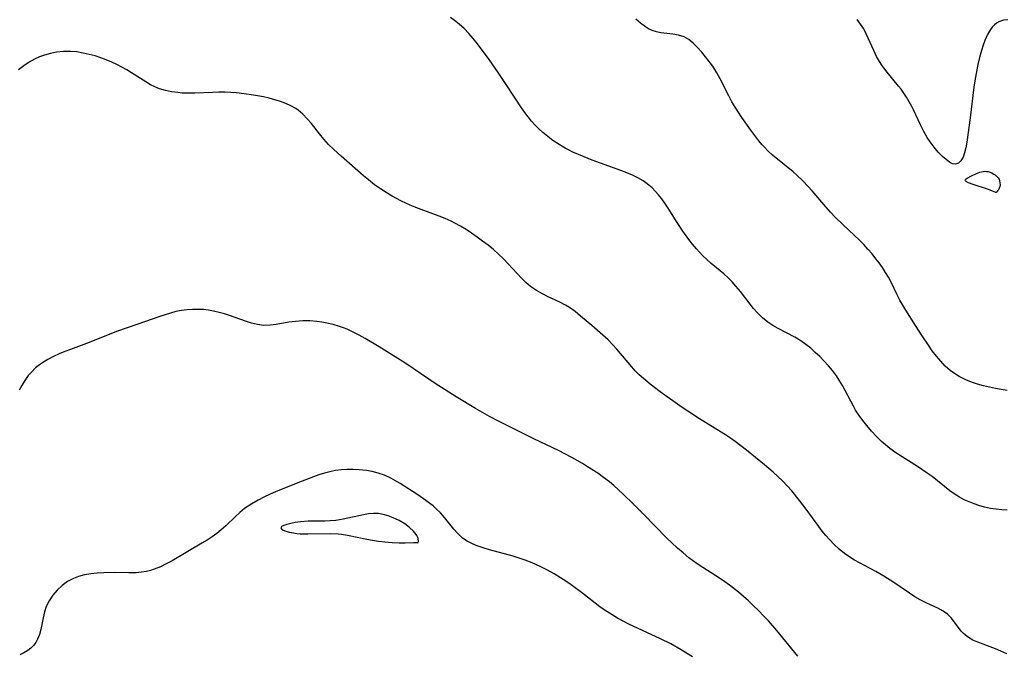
# Model space of a CAD drawing. Header units: metres. Extents: x 1073367 to 1082519, y 1569854 to 1574957.
# Tile 750 of 1056: x 1081845 to 1082101, y 1570971 to 1571135. Entities that reach past the tile are written whole.
import ezdxf

# ---------------------------------------------------------------- set-up
doc = ezdxf.new("R2010")
doc.units = ezdxf.units.M
doc.layers.add('CGG_CurvaNivelLidar_v1', color=253, linetype='Continuous', lineweight=30)

msp = doc.modelspace()

# ---------------------------------------------------------------- linework, layer by layer
at = {"layer": 'CGG_CurvaNivelLidar_v1'}
for p, q in [((1081958.0443, 1571135.0956, 80.5), (1081956.9653, 1571135.8793, 80.5)), ((1081959.2226, 1571134.1397, 80.5), (1081958.0443, 1571135.0956, 80.5)), ((1081960.4994, 1571132.9662, 80.5), (1081959.2226, 1571134.1397, 80.5)), ((1082006.3085, 1571134.3671, 80), (1082005.0942, 1571135.4285, 80)), ((1082007.5518, 1571133.4464, 80), (1082006.3085, 1571134.3671, 80)), ((1082063.3984, 1571134.1319, 79.5), (1082062.4715, 1571135.3029, 79.5)), ((1082064.2074, 1571132.8756, 79.5), (1082063.3984, 1571134.1319, 79.5)), ((1082098.1007, 1571133.9088, 79.5), (1082097.5651, 1571133.3537, 79.5)), ((1082098.6847, 1571134.38, 79.5), (1082098.1007, 1571133.9088, 79.5)), ((1082099.3029, 1571134.7552, 79.5), (1082098.6847, 1571134.38, 79.5)), ((1082100.4631, 1571135.1746, 79.5), (1082099.3029, 1571134.7552, 79.5)), ((1082101.6267, 1571135.2617, 79.5), (1082100.4631, 1571135.1746, 79.5)), ((1081961.7158, 1571131.697, 80.5), (1081960.4994, 1571132.9662, 80.5)), ((1081962.8746, 1571130.363, 80.5), (1081961.7158, 1571131.697, 80.5)), ((1082008.4096, 1571132.9282, 80), (1082007.5518, 1571133.4464, 80)), ((1082009.2962, 1571132.5047, 80), (1082008.4096, 1571132.9282, 80)), ((1082010.4305, 1571132.1268, 80), (1082009.2962, 1571132.5047, 80)), ((1082011.596, 1571131.8787, 80), (1082010.4305, 1571132.1268, 80)), ((1082014.6442, 1571131.526, 80), (1082011.596, 1571131.8787, 80)), ((1082016.1163, 1571131.2938, 80), (1082014.6442, 1571131.526, 80)), ((1082017.5965, 1571130.8267, 80), (1082016.1163, 1571131.2938, 80)), ((1082064.8728, 1571131.6053, 79.5), (1082064.2074, 1571132.8756, 79.5)), ((1082066.8293, 1571127.2501, 79.5), (1082064.8728, 1571131.6053, 79.5)), ((1082096.3001, 1571131.3992, 79.5), (1082095.6529, 1571129.9096, 79.5)), ((1082097.0748, 1571132.7198, 79.5), (1082096.3001, 1571131.3992, 79.5)), ((1082097.5651, 1571133.3537, 79.5), (1082097.0748, 1571132.7198, 79.5)), ((1081963.9936, 1571128.9832, 80.5), (1081962.8746, 1571130.363, 80.5)), ((1081964.9683, 1571127.7271, 80.5), (1081963.9936, 1571128.9832, 80.5)), ((1082018.8334, 1571130.1133, 80), (1082017.5965, 1571130.8267, 80)), ((1082019.9898, 1571129.1697, 80), (1082018.8334, 1571130.1133, 80)), ((1082021.0969, 1571128.0612, 80), (1082019.9898, 1571129.1697, 80)), ((1082095.208, 1571128.6288, 79.5), (1082094.8, 1571127.2911, 79.5)), ((1082095.6529, 1571129.9096, 79.5), (1082095.208, 1571128.6288, 79.5)), ((1081851.6884, 1571126.0841, 81), (1081850.3465, 1571125.5968, 81)), ((1081853.2294, 1571126.5137, 81), (1081851.6884, 1571126.0841, 81)), ((1081854.8014, 1571126.8242, 81), (1081853.2294, 1571126.5137, 81)), ((1081856.5895, 1571127.0239, 81), (1081854.8014, 1571126.8242, 81)), ((1081858.391, 1571127.0487, 81), (1081856.5895, 1571127.0239, 81)), ((1081860.0556, 1571126.9025, 81), (1081858.391, 1571127.0487, 81)), ((1081861.719, 1571126.6236, 81), (1081860.0556, 1571126.9025, 81)), ((1081863.2426, 1571126.2779, 81), (1081861.719, 1571126.6236, 81)), ((1081864.7582, 1571125.8598, 81), (1081863.2426, 1571126.2779, 81)), ((1081966.8719, 1571125.1636, 80.5), (1081964.9683, 1571127.7271, 80.5)), ((1082022.1819, 1571126.8415, 80), (1082021.0969, 1571128.0612, 80)), ((1082023.1607, 1571125.6735, 80), (1082022.1819, 1571126.8415, 80)), ((1082067.553, 1571125.7557, 79.5), (1082066.8293, 1571127.2501, 79.5)), ((1082094.8, 1571127.2911, 79.5), (1082094.2935, 1571125.4949, 79.5)), ((1081847.6802, 1571124.2198, 81), (1081846.2615, 1571123.2634, 81)), ((1081849.0503, 1571125.0032, 81), (1081847.6802, 1571124.2198, 81)), ((1081850.3465, 1571125.5968, 81), (1081849.0503, 1571125.0032, 81)), ((1081866.2608, 1571125.3754, 81), (1081864.7582, 1571125.8598, 81)), ((1081867.244, 1571125.0201, 81), (1081866.2608, 1571125.3754, 81)), ((1081869.156, 1571124.2385, 81), (1081867.244, 1571125.0201, 81)), ((1081870.4548, 1571123.6387, 81), (1081869.156, 1571124.2385, 81)), ((1081871.7268, 1571122.9915, 81), (1081870.4548, 1571123.6387, 81)), ((1081969.3964, 1571121.5849, 80.5), (1081966.8719, 1571125.1636, 80.5)), ((1082024.1226, 1571124.4525, 80), (1082023.1607, 1571125.6735, 80)), ((1082025.0468, 1571123.1754, 80), (1082024.1226, 1571124.4525, 80)), ((1082068.2908, 1571124.4182, 79.5), (1082067.553, 1571125.7557, 79.5)), ((1082068.9239, 1571123.4486, 79.5), (1082068.2908, 1571124.4182, 79.5)), ((1082093.8262, 1571123.6454, 79.5), (1082093.5217, 1571122.2581, 79.5)), ((1082094.2935, 1571125.4949, 79.5), (1082093.8262, 1571123.6454, 79.5)), ((1081846.2615, 1571123.2634, 81), (1081844.9094, 1571122.2199, 81)), ((1081873.0115, 1571122.2696, 81), (1081871.7268, 1571122.9915, 81)), ((1081874.2643, 1571121.5071, 81), (1081873.0115, 1571122.2696, 81)), ((1081877.9372, 1571119.107, 81), (1081874.2643, 1571121.5071, 81)), ((1081971.2857, 1571118.7566, 80.5), (1081969.3964, 1571121.5849, 80.5)), ((1082026.1128, 1571121.5054, 80), (1082025.0468, 1571123.1754, 80)), ((1082026.9955, 1571119.9135, 80), (1082026.1128, 1571121.5054, 80)), ((1082069.4134, 1571122.7787, 79.5), (1082068.9239, 1571123.4486, 79.5)), ((1082070.3018, 1571121.6512, 79.5), (1082069.4134, 1571122.7787, 79.5)), ((1082073.2696, 1571118.0542, 79.5), (1082070.3018, 1571121.6512, 79.5)), ((1082093.5217, 1571122.2581, 79.5), (1082093.0147, 1571119.4313, 79.5)), ((1081879.1868, 1571118.3813, 81), (1081877.9372, 1571119.107, 81)), ((1081973.7396, 1571114.8742, 80.5), (1081971.2857, 1571118.7566, 80.5)), ((1082029.1756, 1571115.5374, 80), (1082026.9955, 1571119.9135, 80)), ((1082093.0147, 1571119.4313, 79.5), (1082092.7714, 1571117.7262, 79.5)), ((1081880.3159, 1571117.833, 81), (1081879.1868, 1571118.3813, 81)), ((1081881.4832, 1571117.3737, 81), (1081880.3159, 1571117.833, 81)), ((1081883.0372, 1571116.916, 81), (1081881.4832, 1571117.3737, 81)), ((1081884.6357, 1571116.585, 81), (1081883.0372, 1571116.916, 81)), ((1081886.2663, 1571116.355, 81), (1081884.6357, 1571116.585, 81)), ((1081887.4122, 1571116.2458, 81), (1081886.2663, 1571116.355, 81)), ((1081888.5667, 1571116.1811, 81), (1081887.4122, 1571116.2458, 81)), ((1081890.644, 1571116.1799, 81), (1081888.5667, 1571116.1811, 81)), ((1081895.2412, 1571116.4179, 81), (1081890.644, 1571116.1799, 81)), ((1081896.8837, 1571116.4715, 81), (1081895.2412, 1571116.4179, 81)), ((1081898.5279, 1571116.4647, 81), (1081896.8837, 1571116.4715, 81)), ((1081900.0141, 1571116.393, 81), (1081898.5279, 1571116.4647, 81)), ((1081901.4993, 1571116.2709, 81), (1081900.0141, 1571116.393, 81)), ((1081904.7502, 1571115.8809, 81), (1081901.4993, 1571116.2709, 81)), ((1081906.3638, 1571115.6262, 81), (1081904.7502, 1571115.8809, 81)), ((1082073.8915, 1571117.2322, 79.5), (1082073.2696, 1571118.0542, 79.5)), ((1082075.2897, 1571115.1955, 79.5), (1082073.8915, 1571117.2322, 79.5)), ((1082092.7714, 1571117.7262, 79.5), (1082091.8081, 1571109.8269, 79.5)), ((1081908.5041, 1571115.2182, 81), (1081906.3638, 1571115.6262, 81)), ((1081909.9087, 1571114.9039, 81), (1081908.5041, 1571115.2182, 81)), ((1081911.3989, 1571114.5166, 81), (1081909.9087, 1571114.9039, 81)), ((1081912.8525, 1571114.069, 81), (1081911.3989, 1571114.5166, 81)), ((1081914.2584, 1571113.5472, 81), (1081912.8525, 1571114.069, 81)), ((1081915.6023, 1571112.9327, 81), (1081914.2584, 1571113.5472, 81)), ((1081975.3782, 1571112.4046, 80.5), (1081973.7396, 1571114.8742, 80.5)), ((1082029.9944, 1571113.9961, 80), (1082029.1756, 1571115.5374, 80)), ((1082030.8116, 1571112.6106, 80), (1082029.9944, 1571113.9961, 80)), ((1082076.0394, 1571113.967, 79.5), (1082075.2897, 1571115.1955, 79.5)), ((1082076.7336, 1571112.705, 79.5), (1082076.0394, 1571113.967, 79.5)), ((1081916.8669, 1571112.2016, 81), (1081915.6023, 1571112.9327, 81)), ((1081917.4506, 1571111.793, 81), (1081916.8669, 1571112.2016, 81)), ((1081918.6817, 1571110.7506, 81), (1081917.4506, 1571111.793, 81)), ((1081919.8215, 1571109.5787, 81), (1081918.6817, 1571110.7506, 81)), ((1081976.2681, 1571111.1757, 80.5), (1081975.3782, 1571112.4046, 80.5)), ((1081977.1341, 1571110.0531, 80.5), (1081976.2681, 1571111.1757, 80.5)), ((1082032.5801, 1571109.9121, 80), (1082030.8116, 1571112.6106, 80)), ((1082077.1324, 1571111.9089, 79.5), (1082076.7336, 1571112.705, 79.5)), ((1082078.9684, 1571107.9467, 79.5), (1082077.1324, 1571111.9089, 79.5)), ((1081920.9013, 1571108.3186, 81), (1081919.8215, 1571109.5787, 81)), ((1081923.0389, 1571105.6117, 81), (1081920.9013, 1571108.3186, 81)), ((1081978.0358, 1571108.9637, 80.5), (1081977.1341, 1571110.0531, 80.5)), ((1081978.9793, 1571107.9147, 80.5), (1081978.0358, 1571108.9637, 80.5)), ((1082034.8878, 1571106.64, 80), (1082032.5801, 1571109.9121, 80)), ((1082091.8081, 1571109.8269, 79.5), (1082090.9291, 1571103.4519, 79.5)), ((1081979.9539, 1571106.9288, 80.5), (1081978.9793, 1571107.9147, 80.5)), ((1081980.9729, 1571105.99, 80.5), (1081979.9539, 1571106.9288, 80.5)), ((1081982.2467, 1571104.9294, 80.5), (1081980.9729, 1571105.99, 80.5)), ((1082035.9418, 1571105.219, 80), (1082034.8878, 1571106.64, 80)), ((1082079.7871, 1571106.2944, 79.5), (1082078.9684, 1571107.9467, 79.5)), ((1082080.6802, 1571104.7111, 79.5), (1082079.7871, 1571106.2944, 79.5)), ((1081924.167, 1571104.2353, 81), (1081923.0389, 1571105.6117, 81)), ((1081925.3598, 1571102.9194, 81), (1081924.167, 1571104.2353, 81)), ((1081983.5765, 1571103.9378, 80.5), (1081982.2467, 1571104.9294, 80.5)), ((1081985.1531, 1571102.8957, 80.5), (1081983.5765, 1571103.9378, 80.5)), ((1082037.0256, 1571103.8331, 80), (1082035.9418, 1571105.219, 80)), ((1082037.7951, 1571102.9081, 80), (1082037.0256, 1571103.8331, 80)), ((1082081.4366, 1571103.5591, 79.5), (1082080.6802, 1571104.7111, 79.5)), ((1082082.4774, 1571102.1825, 79.5), (1082081.4366, 1571103.5591, 79.5)), ((1082090.9291, 1571103.4519, 79.5), (1082090.7003, 1571102.0074, 79.5)), ((1081926.622, 1571101.6562, 81), (1081925.3598, 1571102.9194, 81)), ((1081928.604, 1571099.8506, 81), (1081926.622, 1571101.6562, 81)), ((1081986.7875, 1571101.9371, 80.5), (1081985.1531, 1571102.8957, 80.5)), ((1081987.7537, 1571101.4199, 80.5), (1081986.7875, 1571101.9371, 80.5)), ((1081988.7359, 1571100.9301, 80.5), (1081987.7537, 1571101.4199, 80.5)), ((1081990.1767, 1571100.273, 80.5), (1081988.7359, 1571100.9301, 80.5)), ((1082038.548, 1571102.0638, 80), (1082037.7951, 1571102.9081, 80)), ((1082039.334, 1571101.255, 80), (1082038.548, 1571102.0638, 80)), ((1082040.5573, 1571100.1359, 80), (1082039.334, 1571101.255, 80)), ((1082083.5592, 1571100.9254, 79.5), (1082082.4774, 1571102.1825, 79.5)), ((1082084.6402, 1571099.8023, 79.5), (1082083.5592, 1571100.9254, 79.5)), ((1082090.3976, 1571100.6962, 79.5), (1082089.9719, 1571099.5771, 79.5)), ((1082090.7003, 1571102.0074, 79.5), (1082090.3976, 1571100.6962, 79.5)), ((1081934.4434, 1571094.7802, 81), (1081928.604, 1571099.8506, 81)), ((1081991.6421, 1571099.6616, 80.5), (1081990.1767, 1571100.273, 80.5)), ((1081993.7919, 1571098.8325, 80.5), (1081991.6421, 1571099.6616, 80.5)), ((1082001.1898, 1571096.1572, 80.5), (1081993.7919, 1571098.8325, 80.5)), ((1082045.8753, 1571095.7905, 80), (1082040.5573, 1571100.1359, 80)), ((1082085.5616, 1571098.9509, 79.5), (1082084.6402, 1571099.8023, 79.5)), ((1082086.4442, 1571098.2778, 79.5), (1082085.5616, 1571098.9509, 79.5)), ((1082087.2806, 1571097.8482, 79.5), (1082086.4442, 1571098.2778, 79.5)), ((1082088.7858, 1571098.0337, 79.5), (1082088.0605, 1571097.7423, 79.5)), ((1082089.4279, 1571098.6704, 79.5), (1082088.7858, 1571098.0337, 79.5)), ((1082089.9719, 1571099.5771, 79.5), (1082089.4279, 1571098.6704, 79.5)), ((1082002.7026, 1571095.5618, 80.5), (1082001.1898, 1571096.1572, 80.5)), ((1082004.1786, 1571094.9211, 80.5), (1082002.7026, 1571095.5618, 80.5)), ((1082046.8801, 1571094.9092, 80), (1082045.8753, 1571095.7905, 80)), ((1082088.0605, 1571097.7423, 79.5), (1082087.2806, 1571097.8482, 79.5)), ((1082093.4366, 1571095.3396, 79.5), (1082094.3241, 1571095.6661, 79.5)), ((1082094.3241, 1571095.6661, 79.5), (1082094.7704, 1571095.7937, 79.5)), ((1082094.7704, 1571095.7937, 79.5), (1082095.2166, 1571095.8838, 79.5)), ((1082095.2166, 1571095.8838, 79.5), (1082095.6615, 1571095.922, 79.5)), ((1082095.6615, 1571095.922, 79.5), (1082096.069, 1571095.9, 79.5)), ((1082096.069, 1571095.9, 79.5), (1082096.473, 1571095.8299, 79.5)), ((1082096.473, 1571095.8299, 79.5), (1082097.2635, 1571095.5787, 79.5)), ((1082097.2635, 1571095.5787, 79.5), (1082098.0116, 1571095.2078, 79.5)), ((1081935.6982, 1571093.7187, 81), (1081934.4434, 1571094.7802, 81)), ((1081937.3061, 1571092.4453, 81), (1081935.6982, 1571093.7187, 81)), ((1082005.6041, 1571094.2166, 80.5), (1082004.1786, 1571094.9211, 80.5)), ((1082006.9623, 1571093.4257, 80.5), (1082005.6041, 1571094.2166, 80.5)), ((1082007.6479, 1571092.9624, 80.5), (1082006.9623, 1571093.4257, 80.5)), ((1082008.4279, 1571092.3626, 80.5), (1082007.6479, 1571092.9624, 80.5)), ((1082048.4351, 1571093.4238, 80), (1082046.8801, 1571094.9092, 80)), ((1082049.8351, 1571091.9348, 80), (1082048.4351, 1571093.4238, 80)), ((1082090.5548, 1571093.5999, 79.5), (1082090.6244, 1571093.7815, 79.5)), ((1082090.6224, 1571093.4297, 79.5), (1082090.5548, 1571093.5999, 79.5)), ((1082090.8032, 1571093.2675, 79.5), (1082090.6224, 1571093.4297, 79.5)), ((1082090.6244, 1571093.7815, 79.5), (1082090.8071, 1571093.9708, 79.5)), ((1082091.3957, 1571092.9597, 79.5), (1082090.8032, 1571093.2675, 79.5)), ((1082090.8071, 1571093.9708, 79.5), (1082091.0719, 1571094.1656, 79.5)), ((1082091.0719, 1571094.1656, 79.5), (1082092.1564, 1571094.7638, 79.5)), ((1082092.6011, 1571092.5216, 79.5), (1082091.3957, 1571092.9597, 79.5)), ((1082092.1564, 1571094.7638, 79.5), (1082093.4366, 1571095.3396, 79.5)), ((1082098.0116, 1571095.2078, 79.5), (1082098.3584, 1571094.9784, 79.5)), ((1082098.3584, 1571094.9784, 79.5), (1082098.8747, 1571094.5257, 79.5)), ((1082098.8747, 1571094.5257, 79.5), (1082099.0976, 1571094.264, 79.5)), ((1082099.0976, 1571094.264, 79.5), (1082099.3211, 1571093.8749, 79.5)), ((1082099.3211, 1571093.8749, 79.5), (1082099.48, 1571093.4234, 79.5)), ((1082099.48, 1571093.4234, 79.5), (1082099.5654, 1571092.9425, 79.5)), ((1082099.5654, 1571092.9425, 79.5), (1082099.5771, 1571092.4505, 79.5)), ((1081938.794, 1571091.3866, 81), (1081937.3061, 1571092.4453, 81)), ((1081940.3114, 1571090.4096, 81), (1081938.794, 1571091.3866, 81)), ((1081941.8654, 1571089.4924, 81), (1081940.3114, 1571090.4096, 81)), ((1082009.2937, 1571091.5914, 80.5), (1082008.4279, 1571092.3626, 80.5)), ((1082010.1108, 1571090.7601, 80.5), (1082009.2937, 1571091.5914, 80.5)), ((1082010.9748, 1571089.7745, 80.5), (1082010.1108, 1571090.7601, 80.5)), ((1082050.8177, 1571090.8246, 80), (1082049.8351, 1571091.9348, 80)), ((1082054.3393, 1571086.7051, 80), (1082050.8177, 1571090.8246, 80)), ((1082096.3553, 1571091.293, 79.5), (1082092.6011, 1571092.5216, 79.5)), ((1082097.4489, 1571090.8816, 79.5), (1082096.3553, 1571091.293, 79.5)), ((1082098.5, 1571090.4287, 79.5), (1082097.4489, 1571090.8816, 79.5)), ((1082098.5788, 1571090.4589, 79.5), (1082098.5, 1571090.4287, 79.5)), ((1082098.7423, 1571090.5988, 79.5), (1082098.5788, 1571090.4589, 79.5)), ((1082098.9551, 1571090.8324, 79.5), (1082098.7423, 1571090.5988, 79.5)), ((1082099.1795, 1571091.1469, 79.5), (1082098.9551, 1571090.8324, 79.5)), ((1082099.3771, 1571091.5305, 79.5), (1082099.1795, 1571091.1469, 79.5)), ((1082099.5138, 1571091.972, 79.5), (1082099.3771, 1571091.5305, 79.5)), ((1082099.5771, 1571092.4505, 79.5), (1082099.5138, 1571091.972, 79.5)), ((1081944.1028, 1571088.29, 81), (1081941.8654, 1571089.4924, 81)), ((1081945.6153, 1571087.55, 81), (1081944.1028, 1571088.29, 81)), ((1082011.7953, 1571088.7383, 80.5), (1082010.9748, 1571089.7745, 80.5)), ((1082012.5773, 1571087.6601, 80.5), (1082011.7953, 1571088.7383, 80.5)), ((1081947.1466, 1571086.8645, 81), (1081945.6153, 1571087.55, 81)), ((1081948.6971, 1571086.2432, 81), (1081947.1466, 1571086.8645, 81)), ((1081952.423, 1571084.9182, 81), (1081948.6971, 1571086.2432, 81)), ((1082013.4439, 1571086.3676, 80.5), (1082012.5773, 1571087.6601, 80.5)), ((1082015.8347, 1571082.6073, 80.5), (1082013.4439, 1571086.3676, 80.5)), ((1082055.5636, 1571085.3253, 80), (1082054.3393, 1571086.7051, 80)), ((1082056.8228, 1571083.9786, 80), (1082055.5636, 1571085.3253, 80)), ((1081954.0177, 1571084.3129, 81), (1081952.423, 1571084.9182, 81)), ((1081955.5982, 1571083.6652, 81), (1081954.0177, 1571084.3129, 81)), ((1081957.1551, 1571082.9634, 81), (1081955.5982, 1571083.6652, 81)), ((1081958.1555, 1571082.4671, 81), (1081957.1551, 1571082.9634, 81)), ((1082058.8432, 1571081.9928, 80), (1082056.8228, 1571083.9786, 80)), ((1081959.6019, 1571081.6687, 81), (1081958.1555, 1571082.4671, 81)), ((1081961.0558, 1571080.7802, 81), (1081959.6019, 1571081.6687, 81)), ((1081962.4822, 1571079.8404, 81), (1081961.0558, 1571080.7802, 81)), ((1082017.3063, 1571080.3922, 80.5), (1082015.8347, 1571082.6073, 80.5)), ((1082018.8595, 1571078.2079, 80.5), (1082017.3063, 1571080.3922, 80.5)), ((1082061.6917, 1571079.3711, 80), (1082058.8432, 1571081.9928, 80)), ((1081963.8868, 1571078.8631, 81), (1081962.4822, 1571079.8404, 81)), ((1081965.3304, 1571077.8135, 81), (1081963.8868, 1571078.8631, 81)), ((1081966.7457, 1571076.729, 81), (1081965.3304, 1571077.8135, 81)), ((1082019.8061, 1571076.9775, 80.5), (1082018.8595, 1571078.2079, 80.5)), ((1082063.0909, 1571078.0415, 80), (1082061.6917, 1571079.3711, 80)), ((1082064.2258, 1571076.8892, 80), (1082063.0909, 1571078.0415, 80)), ((1081968.1214, 1571075.6007, 81), (1081966.7457, 1571076.729, 81)), ((1081969.4351, 1571074.4255, 81), (1081968.1214, 1571075.6007, 81)), ((1082020.7947, 1571075.7882, 80.5), (1082019.8061, 1571076.9775, 80.5)), ((1082021.5808, 1571074.9158, 80.5), (1082020.7947, 1571075.7882, 80.5)), ((1082065.3199, 1571075.7034, 80), (1082064.2258, 1571076.8892, 80)), ((1082066.3708, 1571074.4866, 80), (1082065.3199, 1571075.7034, 80)), ((1081970.72, 1571073.1586, 81), (1081969.4351, 1571074.4255, 81)), ((1081974.2694, 1571069.3571, 81), (1081970.72, 1571073.1586, 81)), ((1082022.3944, 1571074.0733, 80.5), (1082021.5808, 1571074.9158, 80.5)), ((1082023.489, 1571073.0211, 80.5), (1082022.3944, 1571074.0733, 80.5)), ((1082024.615, 1571072.0125, 80.5), (1082023.489, 1571073.0211, 80.5)), ((1082067.3736, 1571073.2397, 80), (1082066.3708, 1571074.4866, 80)), ((1082068.1823, 1571072.16, 80), (1082067.3736, 1571073.2397, 80)), ((1082027.9067, 1571069.2709, 80.5), (1082024.615, 1571072.0125, 80.5)), ((1082069.0457, 1571070.9314, 80), (1082068.1823, 1571072.16, 80)), ((1082069.8598, 1571069.6847, 80), (1082069.0457, 1571070.9314, 80)), ((1081975.4064, 1571068.1954, 81), (1081974.2694, 1571069.3571, 81)), ((1081976.5749, 1571067.0888, 81), (1081975.4064, 1571068.1954, 81)), ((1082029.0045, 1571068.276, 80.5), (1082027.9067, 1571069.2709, 80.5)), ((1082030.0574, 1571067.2301, 80.5), (1082029.0045, 1571068.276, 80.5)), ((1082070.6155, 1571068.4198, 80), (1082069.8598, 1571069.6847, 80)), ((1082071.3009, 1571067.1354, 80), (1082070.6155, 1571068.4198, 80)), ((1081977.7866, 1571066.0584, 81), (1081976.5749, 1571067.0888, 81)), ((1081979.2899, 1571064.9757, 81), (1081977.7866, 1571066.0584, 81)), ((1081980.859, 1571064.0789, 81), (1081979.2899, 1571064.9757, 81)), ((1082031.0618, 1571066.1371, 80.5), (1082030.0574, 1571067.2301, 80.5)), ((1082032.2398, 1571064.7206, 80.5), (1082031.0618, 1571066.1371, 80.5)), ((1082072.8531, 1571063.8238, 80), (1082071.3009, 1571067.1354, 80)), ((1081982.3449, 1571063.3602, 81), (1081980.859, 1571064.0789, 81)), ((1081985.3541, 1571061.976, 81), (1081982.3449, 1571063.3602, 81)), ((1082034.4492, 1571061.779, 80.5), (1082032.2398, 1571064.7206, 80.5)), ((1082073.5653, 1571062.4947, 80), (1082072.8531, 1571063.8238, 80)), ((1082075.1522, 1571059.8558, 80), (1082073.5653, 1571062.4947, 80)), ((1081887.179, 1571059.7873, 81.5), (1081885.7419, 1571059.4827, 81.5)), ((1081888.621, 1571059.9945, 81.5), (1081887.179, 1571059.7873, 81.5)), ((1081890.0928, 1571060.0865, 81.5), (1081888.621, 1571059.9945, 81.5)), ((1081891.5677, 1571060.0782, 81.5), (1081890.0928, 1571060.0865, 81.5)), ((1081892.875, 1571060.0036, 81.5), (1081891.5677, 1571060.0782, 81.5)), ((1081894.177, 1571059.8635, 81.5), (1081892.875, 1571060.0036, 81.5)), ((1081895.4687, 1571059.6491, 81.5), (1081894.177, 1571059.8635, 81.5)), ((1081896.9319, 1571059.306, 81.5), (1081895.4687, 1571059.6491, 81.5)), ((1081986.8193, 1571061.2015, 81), (1081985.3541, 1571061.976, 81)), ((1081987.842, 1571060.5668, 81), (1081986.8193, 1571061.2015, 81)), ((1081989.3274, 1571059.4942, 81), (1081987.842, 1571060.5668, 81)), ((1082035.5771, 1571060.3339, 80.5), (1082034.4492, 1571061.779, 80.5)), ((1082036.7291, 1571059.0537, 80.5), (1082035.5771, 1571060.3339, 80.5)), ((1082077.6071, 1571055.9192, 80), (1082075.1522, 1571059.8558, 80)), ((1081881.5806, 1571058.2513, 81.5), (1081875.8345, 1571056.2786, 81.5)), ((1081884.3077, 1571059.1046, 81.5), (1081881.5806, 1571058.2513, 81.5)), ((1081885.7419, 1571059.4827, 81.5), (1081884.3077, 1571059.1046, 81.5)), ((1081898.3784, 1571058.8834, 81.5), (1081896.9319, 1571059.306, 81.5)), ((1081899.6713, 1571058.4581, 81.5), (1081898.3784, 1571058.8834, 81.5)), ((1081903.7899, 1571057.0001, 81.5), (1081899.6713, 1571058.4581, 81.5)), ((1081918.6386, 1571057.0922, 81.5), (1081916.8091, 1571056.973, 81.5)), ((1081920.4735, 1571057.0695, 81.5), (1081918.6386, 1571057.0922, 81.5)), ((1081990.7668, 1571058.3292, 81), (1081989.3274, 1571059.4942, 81)), ((1081993.6321, 1571055.899, 81), (1081990.7668, 1571058.3292, 81)), ((1082037.9772, 1571057.8663, 80.5), (1082036.7291, 1571059.0537, 80.5)), ((1082039.3203, 1571056.7862, 80.5), (1082037.9772, 1571057.8663, 80.5)), ((1081875.8345, 1571056.2786, 81.5), (1081870.3305, 1571054.2921, 81.5)), ((1081905.3448, 1571056.5094, 81.5), (1081903.7899, 1571057.0001, 81.5)), ((1081906.8939, 1571056.1339, 81.5), (1081905.3448, 1571056.5094, 81.5)), ((1081908.4433, 1571055.9331, 81.5), (1081906.8939, 1571056.1339, 81.5)), ((1081910.2071, 1571055.9693, 81.5), (1081908.4433, 1571055.9331, 81.5)), ((1081911.7859, 1571056.1725, 81.5), (1081910.2071, 1571055.9693, 81.5)), ((1081915.0089, 1571056.7375, 81.5), (1081911.7859, 1571056.1725, 81.5)), ((1081916.8091, 1571056.973, 81.5), (1081915.0089, 1571056.7375, 81.5)), ((1081922.3164, 1571056.9221, 81.5), (1081920.4735, 1571057.0695, 81.5)), ((1081923.6054, 1571056.7543, 81.5), (1081922.3164, 1571056.9221, 81.5)), ((1081924.8897, 1571056.5323, 81.5), (1081923.6054, 1571056.7543, 81.5)), ((1081926.5626, 1571056.1516, 81.5), (1081924.8897, 1571056.5323, 81.5)), ((1081928.2105, 1571055.6614, 81.5), (1081926.5626, 1571056.1516, 81.5)), ((1081929.1963, 1571055.3051, 81.5), (1081928.2105, 1571055.6614, 81.5)), ((1081930.1692, 1571054.9074, 81.5), (1081929.1963, 1571055.3051, 81.5)), ((1081931.7378, 1571054.1765, 81.5), (1081930.1692, 1571054.9074, 81.5)), ((1081996.5017, 1571053.4227, 81), (1081993.6321, 1571055.899, 81)), ((1082040.5908, 1571055.929, 80.5), (1082039.3203, 1571056.7862, 80.5)), ((1082041.99, 1571055.1169, 80.5), (1082040.5908, 1571055.929, 80.5)), ((1082046.3221, 1571052.839, 80.5), (1082041.99, 1571055.1169, 80.5)), ((1082079.3354, 1571053.238, 80), (1082077.6071, 1571055.9192, 80)), ((1081870.3305, 1571054.2921, 81.5), (1081863.2191, 1571051.5042, 81.5)), ((1081933.2788, 1571053.3686, 81.5), (1081931.7378, 1571054.1765, 81.5)), ((1081934.8253, 1571052.4915, 81.5), (1081933.2788, 1571053.3686, 81.5)), ((1081938.5002, 1571050.324, 81.5), (1081934.8253, 1571052.4915, 81.5)), ((1081997.9003, 1571052.1301, 81), (1081996.5017, 1571053.4227, 81)), ((1081999.0281, 1571050.9819, 81), (1081997.9003, 1571052.1301, 81)), ((1082047.8959, 1571051.8883, 80.5), (1082046.3221, 1571052.839, 80.5)), ((1082080.9933, 1571050.7621, 80), (1082079.3354, 1571053.238, 80)), ((1081858.3761, 1571049.688, 81.5), (1081856.8988, 1571049.1111, 81.5)), ((1081863.2191, 1571051.5042, 81.5), (1081858.3761, 1571049.688, 81.5)), ((1081942.6553, 1571047.7758, 81.5), (1081938.5002, 1571050.324, 81.5)), ((1082000.1152, 1571049.7887, 81), (1081999.0281, 1571050.9819, 81)), ((1082004.0006, 1571045.1945, 81), (1082000.1152, 1571049.7887, 81)), ((1082049.1961, 1571050.9717, 80.5), (1082047.8959, 1571051.8883, 80.5)), ((1082050.4462, 1571049.9772, 80.5), (1082049.1961, 1571050.9717, 80.5)), ((1082051.6538, 1571048.9214, 80.5), (1082050.4462, 1571049.9772, 80.5)), ((1082082.0058, 1571049.331, 80), (1082080.9933, 1571050.7621, 80)), ((1081852.5441, 1571047.0709, 81.5), (1081851.4147, 1571046.4003, 81.5)), ((1081854.0282, 1571047.8456, 81.5), (1081852.5441, 1571047.0709, 81.5)), ((1081855.4463, 1571048.5008, 81.5), (1081854.0282, 1571047.8456, 81.5)), ((1081856.8988, 1571049.1111, 81.5), (1081855.4463, 1571048.5008, 81.5)), ((1081945.1491, 1571046.203, 81.5), (1081942.6553, 1571047.7758, 81.5)), ((1082052.8242, 1571047.8175, 80.5), (1082051.6538, 1571048.9214, 80.5)), ((1082053.981, 1571046.6503, 80.5), (1082052.8242, 1571047.8175, 80.5)), ((1082083.0607, 1571047.9445, 80), (1082082.0058, 1571049.331, 80)), ((1082084.184, 1571046.6133, 80), (1082083.0607, 1571047.9445, 80)), ((1081849.3303, 1571044.8678, 81.5), (1081848.2505, 1571043.8197, 81.5)), ((1081850.3391, 1571045.6702, 81.5), (1081849.3303, 1571044.8678, 81.5)), ((1081851.4147, 1571046.4003, 81.5), (1081850.3391, 1571045.6702, 81.5)), ((1081947.3424, 1571044.7717, 81.5), (1081945.1491, 1571046.203, 81.5)), ((1081953.2635, 1571040.672, 81.5), (1081947.3424, 1571044.7717, 81.5)), ((1082004.9324, 1571044.1643, 81), (1082004.0006, 1571045.1945, 81)), ((1082055.0911, 1571045.4403, 80.5), (1082053.981, 1571046.6503, 80.5)), ((1082056.1406, 1571044.1812, 80.5), (1082055.0911, 1571045.4403, 80.5)), ((1082085.3793, 1571045.3677, 80), (1082084.184, 1571046.6133, 80)), ((1082086.6608, 1571044.232, 80), (1082085.3793, 1571045.3677, 80)), ((1081847.454, 1571042.8761, 81.5), (1081846.5667, 1571041.6238, 81.5)), ((1081848.2505, 1571043.8197, 81.5), (1081847.454, 1571042.8761, 81.5)), ((1082005.9857, 1571043.1041, 81), (1082004.9324, 1571044.1643, 81)), ((1082007.0896, 1571042.09, 81), (1082005.9857, 1571043.1041, 81)), ((1082008.7777, 1571040.6795, 81), (1082007.0896, 1571042.09, 81)), ((1082057.112, 1571042.8635, 80.5), (1082056.1406, 1571044.1812, 80.5)), ((1082057.8643, 1571041.6966, 80.5), (1082057.112, 1571042.8635, 80.5)), ((1082088.0359, 1571043.2367, 80), (1082086.6608, 1571044.232, 80)), ((1082088.9861, 1571042.6636, 80), (1082088.0359, 1571043.2367, 80)), ((1082089.8503, 1571042.2113, 80), (1082088.9861, 1571042.6636, 80)), ((1082090.7394, 1571041.8001, 80), (1082089.8503, 1571042.2113, 80)), ((1082092.2056, 1571041.2136, 80), (1082090.7394, 1571041.8001, 80)), ((1081845.7656, 1571040.2946, 81.5), (1081845.1182, 1571039.0699, 81.5)), ((1081846.5667, 1571041.6238, 81.5), (1081845.7656, 1571040.2946, 81.5)), ((1081954.6196, 1571039.7679, 81.5), (1081953.2635, 1571040.672, 81.5)), ((1081958.475, 1571037.3657, 81.5), (1081954.6196, 1571039.7679, 81.5)), ((1082011.4128, 1571038.6858, 81), (1082008.7777, 1571040.6795, 81)), ((1082058.6861, 1571040.279, 80.5), (1082057.8643, 1571041.6966, 80.5)), ((1082061.5406, 1571034.9145, 80.5), (1082058.6861, 1571040.279, 80.5)), ((1082093.7136, 1571040.7029, 80), (1082092.2056, 1571041.2136, 80)), ((1082095.2542, 1571040.2591, 80), (1082093.7136, 1571040.7029, 80)), ((1082096.8282, 1571039.8745, 80), (1082095.2542, 1571040.2591, 80)), ((1082098.4211, 1571039.5441, 80), (1082096.8282, 1571039.8745, 80)), ((1082099.9091, 1571039.2816, 80), (1082098.4211, 1571039.5441, 80)), ((1082101.4047, 1571039.059, 80), (1082099.9091, 1571039.2816, 80)), ((1081963.4618, 1571034.379, 81.5), (1081958.475, 1571037.3657, 81.5)), ((1082017.1095, 1571034.6377, 81), (1082011.4128, 1571038.6858, 81)), ((1081967.1285, 1571032.3096, 81.5), (1081963.4618, 1571034.379, 81.5)), ((1082018.5784, 1571033.633, 81), (1082017.1095, 1571034.6377, 81)), ((1082062.1098, 1571033.9391, 80.5), (1082061.5406, 1571034.9145, 80.5)), ((1081969.8183, 1571030.913, 81.5), (1081967.1285, 1571032.3096, 81.5)), ((1082021.5854, 1571031.6532, 81), (1082018.5784, 1571033.633, 81)), ((1082028.3101, 1571027.471, 81), (1082021.5854, 1571031.6532, 81)), ((1082063.008, 1571032.5478, 80.5), (1082062.1098, 1571033.9391, 80.5)), ((1082063.9749, 1571031.1996, 80.5), (1082063.008, 1571032.5478, 80.5)), ((1081978.6576, 1571026.467, 81.5), (1081969.8183, 1571030.913, 81.5)), ((1082064.9997, 1571029.8911, 80.5), (1082063.9749, 1571031.1996, 80.5)), ((1082066.2228, 1571028.4553, 80.5), (1082064.9997, 1571029.8911, 80.5)), ((1081985.0071, 1571023.411, 81.5), (1081978.6576, 1571026.467, 81.5)), ((1082029.6055, 1571026.6214, 81), (1082028.3101, 1571027.471, 81)), ((1082030.8741, 1571025.7364, 81), (1082029.6055, 1571026.6214, 81)), ((1082067.5089, 1571027.0752, 80.5), (1082066.2228, 1571028.4553, 80.5)), ((1082068.8613, 1571025.7612, 80.5), (1082067.5089, 1571027.0752, 80.5)), ((1082032.3344, 1571024.6384, 81), (1082030.8741, 1571025.7364, 81)), ((1082033.7661, 1571023.5024, 81), (1082032.3344, 1571024.6384, 81)), ((1082069.8276, 1571024.9088, 80.5), (1082068.8613, 1571025.7612, 80.5)), ((1082070.9529, 1571024.0035, 80.5), (1082069.8276, 1571024.9088, 80.5)), ((1082072.5273, 1571022.8658, 80.5), (1082070.9529, 1571024.0035, 80.5)), ((1081988.4383, 1571021.6303, 81.5), (1081985.0071, 1571023.411, 81.5)), ((1081991.2164, 1571020.0512, 81.5), (1081988.4383, 1571021.6303, 81.5)), ((1082038.4383, 1571019.7048, 81), (1082033.7661, 1571023.5024, 81)), ((1082074.1517, 1571021.7917, 80.5), (1082072.5273, 1571022.8658, 80.5)), ((1082078.1387, 1571019.2979, 80.5), (1082074.1517, 1571021.7917, 80.5)), ((1081992.5808, 1571019.2234, 81.5), (1081991.2164, 1571020.0512, 81.5)), ((1081995.1871, 1571017.52, 81.5), (1081992.5808, 1571019.2234, 81.5)), ((1082040.6805, 1571017.7927, 81), (1082038.4383, 1571019.7048, 81)), ((1082080.6958, 1571017.5893, 80.5), (1082078.1387, 1571019.2979, 80.5)), ((1081921.4503, 1571016.6367, 82), (1081918.4849, 1571015.5037, 82)), ((1081922.8521, 1571017.1256, 82), (1081921.4503, 1571016.6367, 82)), ((1081924.2638, 1571017.5642, 82), (1081922.8521, 1571017.1256, 82)), ((1081925.7095, 1571017.9375, 82), (1081924.2638, 1571017.5642, 82)), ((1081927.1676, 1571018.2303, 82), (1081925.7095, 1571017.9375, 82)), ((1081928.6354, 1571018.4333, 82), (1081927.1676, 1571018.2303, 82)), ((1081930.1884, 1571018.5408, 82), (1081928.6354, 1571018.4333, 82)), ((1081931.7433, 1571018.5484, 82), (1081930.1884, 1571018.5408, 82)), ((1081933.2937, 1571018.4654, 82), (1081931.7433, 1571018.5484, 82)), ((1081935.1751, 1571018.2451, 82), (1081933.2937, 1571018.4654, 82)), ((1081936.7016, 1571017.9621, 82), (1081935.1751, 1571018.2451, 82)), ((1081938.1988, 1571017.5768, 82), (1081936.7016, 1571017.9621, 82)), ((1081939.8684, 1571016.9948, 82), (1081938.1988, 1571017.5768, 82)), ((1081941.476, 1571016.2665, 82), (1081939.8684, 1571016.9948, 82)), ((1081942.7141, 1571015.5844, 82), (1081941.476, 1571016.2665, 82)), ((1081996.717, 1571016.4281, 81.5), (1081995.1871, 1571017.52, 81.5)), ((1081998.2055, 1571015.2828, 81.5), (1081996.717, 1571016.4281, 81.5)), ((1082043.0977, 1571015.5635, 81), (1082040.6805, 1571017.7927, 81)), ((1082081.9291, 1571016.6826, 80.5), (1082080.6958, 1571017.5893, 80.5)), ((1082086.5608, 1571012.9595, 80.5), (1082081.9291, 1571016.6826, 80.5)), ((1081918.4849, 1571015.5037, 82), (1081911.7647, 1571012.7596, 82)), ((1081943.923, 1571014.8425, 82), (1081942.7141, 1571015.5844, 82)), ((1081948.4861, 1571011.8927, 82), (1081943.923, 1571014.8425, 82)), ((1081999.36, 1571014.3246, 81.5), (1081998.2055, 1571015.2828, 81.5)), ((1082001.8125, 1571012.104, 81.5), (1081999.36, 1571014.3246, 81.5)), ((1082044.3725, 1571014.2769, 81), (1082043.0977, 1571015.5635, 81)), ((1082045.5808, 1571012.9377, 81), (1082044.3725, 1571014.2769, 81)), ((1081908.7726, 1571011.4464, 82), (1081907.0722, 1571010.5814, 82)), ((1081910.0441, 1571012.0282, 82), (1081908.7726, 1571011.4464, 82)), ((1081911.7647, 1571012.7596, 82), (1081910.0441, 1571012.0282, 82)), ((1081950.6163, 1571010.4503, 82), (1081948.4861, 1571011.8927, 82)), ((1082004.5026, 1571009.5092, 81.5), (1082001.8125, 1571012.104, 81.5)), ((1082047.5661, 1571010.4532, 81), (1082045.5808, 1571012.9377, 81)), ((1082088.1993, 1571011.8192, 80.5), (1082086.5608, 1571012.9595, 80.5)), ((1082089.0607, 1571011.3001, 80.5), (1082088.1993, 1571011.8192, 80.5)), ((1082090.2939, 1571010.6522, 80.5), (1082089.0607, 1571011.3001, 80.5)), ((1081904.4617, 1571009.0129, 82), (1081903.5254, 1571008.3434, 82)), ((1081905.4366, 1571009.6388, 82), (1081904.4617, 1571009.0129, 82)), ((1081907.0722, 1571010.5814, 82), (1081905.4366, 1571009.6388, 82)), ((1081951.6385, 1571009.7064, 82), (1081950.6163, 1571010.4503, 82)), ((1081952.4963, 1571009.0361, 82), (1081951.6385, 1571009.7064, 82)), ((1081953.3102, 1571008.3293, 82), (1081952.4963, 1571009.0361, 82)), ((1082007.0942, 1571006.9391, 81.5), (1082004.5026, 1571009.5092, 81.5)), ((1082049.2499, 1571008.2244, 81), (1082047.5661, 1571010.4532, 81)), ((1082091.5671, 1571010.0801, 80.5), (1082090.2939, 1571010.6522, 80.5)), ((1082092.873, 1571009.5765, 80.5), (1082091.5671, 1571010.0801, 80.5)), ((1082094.0966, 1571009.1705, 80.5), (1082092.873, 1571009.5765, 80.5)), ((1082095.5723, 1571008.7582, 80.5), (1082094.0966, 1571009.1705, 80.5)), ((1082097.0702, 1571008.4252, 80.5), (1082095.5723, 1571008.7582, 80.5)), ((1081901.2126, 1571006.3288, 82), (1081898.7286, 1571003.9185, 82)), ((1081902.3414, 1571007.3688, 82), (1081901.2126, 1571006.3288, 82)), ((1081903.5254, 1571008.3434, 82), (1081902.3414, 1571007.3688, 82)), ((1081934.3885, 1571006.7787, 82.5), (1081929.1727, 1571005.5839, 82.5)), ((1081935.6809, 1571006.9822, 82.5), (1081934.3885, 1571006.7787, 82.5)), ((1081936.9727, 1571007.0949, 82.5), (1081935.6809, 1571006.9822, 82.5)), ((1081938.3188, 1571007.0514, 82.5), (1081936.9727, 1571007.0949, 82.5)), ((1081939.5644, 1571006.8336, 82.5), (1081938.3188, 1571007.0514, 82.5)), ((1081940.842, 1571006.4671, 82.5), (1081939.5644, 1571006.8336, 82.5)), ((1081942.1206, 1571005.9786, 82.5), (1081940.842, 1571006.4671, 82.5)), ((1081954.3988, 1571007.2195, 82), (1081953.3102, 1571008.3293, 82)), ((1081955.4135, 1571006.0395, 82), (1081954.3988, 1571007.2195, 82)), ((1081957.8229, 1571003.0409, 82), (1081955.4135, 1571006.0395, 82)), ((1082013.0762, 1571000.7674, 81.5), (1082007.0942, 1571006.9391, 81.5)), ((1082052.5334, 1571003.7033, 81), (1082049.2499, 1571008.2244, 81)), ((1082098.5871, 1571008.181, 80.5), (1082097.0702, 1571008.4252, 80.5)), ((1082100.0093, 1571008.0414, 80.5), (1082098.5871, 1571008.181, 80.5)), ((1082101.4422, 1571007.9753, 80.5), (1082100.0093, 1571008.0414, 80.5)), ((1081898.7286, 1571003.9185, 82), (1081897.4996, 1571002.808, 82)), ((1081913.1705, 1571003.682, 82.5), (1081912.9456, 1571003.3749, 82.5)), ((1081913.7339, 1571003.9749, 82.5), (1081913.1705, 1571003.682, 82.5)), ((1081914.5541, 1571004.2491, 82.5), (1081913.7339, 1571003.9749, 82.5)), ((1081915.567, 1571004.4989, 82.5), (1081914.5541, 1571004.2491, 82.5)), ((1081916.7229, 1571004.7171, 82.5), (1081915.567, 1571004.4989, 82.5)), ((1081918.0909, 1571004.9066, 82.5), (1081916.7229, 1571004.7171, 82.5)), ((1081920.0541, 1571005.0618, 82.5), (1081918.0909, 1571004.9066, 82.5)), ((1081924.3529, 1571005.131, 82.5), (1081920.0541, 1571005.0618, 82.5)), ((1081925.8064, 1571005.1778, 82.5), (1081924.3529, 1571005.131, 82.5)), ((1081927.2547, 1571005.2895, 82.5), (1081925.8064, 1571005.1778, 82.5)), ((1081929.1727, 1571005.5839, 82.5), (1081927.2547, 1571005.2895, 82.5)), ((1081943.6825, 1571005.229, 82.5), (1081942.1206, 1571005.9786, 82.5)), ((1081945.129, 1571004.3667, 82.5), (1081943.6825, 1571005.229, 82.5)), ((1081946.3941, 1571003.4301, 82.5), (1081945.129, 1571004.3667, 82.5)), ((1082053.4292, 1571002.5387, 81), (1082052.5334, 1571003.7033, 81)), ((1081895.1572, 1571001.055, 82), (1081893.83, 1571000.1937, 82)), ((1081896.3573, 1571001.9041, 82), (1081895.1572, 1571001.055, 82)), ((1081897.4996, 1571002.808, 82), (1081896.3573, 1571001.9041, 82)), ((1081912.9456, 1571003.3749, 82.5), (1081913.1057, 1571003.076, 82.5)), ((1081913.1057, 1571003.076, 82.5), (1081913.5756, 1571002.7799, 82.5)), ((1081913.5756, 1571002.7799, 82.5), (1081914.2865, 1571002.499, 82.5)), ((1081914.2865, 1571002.499, 82.5), (1081915.1836, 1571002.247, 82.5)), ((1081915.1836, 1571002.247, 82.5), (1081916.2241, 1571002.0392, 82.5)), ((1081916.2241, 1571002.0392, 82.5), (1081917.0919, 1571001.9201, 82.5)), ((1081917.0919, 1571001.9201, 82.5), (1081918.0102, 1571001.8388, 82.5)), ((1081918.0102, 1571001.8388, 82.5), (1081919.992, 1571001.7873, 82.5)), ((1081919.992, 1571001.7873, 82.5), (1081925.7466, 1571001.9327, 82.5)), ((1081925.7466, 1571001.9327, 82.5), (1081927.8508, 1571001.8393, 82.5)), ((1081927.8508, 1571001.8393, 82.5), (1081928.7172, 1571001.7406, 82.5)), ((1081928.7172, 1571001.7406, 82.5), (1081930.2407, 1571001.4851, 82.5)), ((1081930.2407, 1571001.4851, 82.5), (1081935.2413, 1571000.4057, 82.5)), ((1081947.4164, 1571002.4599, 82.5), (1081946.3941, 1571003.4301, 82.5)), ((1081948.0506, 1571001.6524, 82.5), (1081947.4164, 1571002.4599, 82.5)), ((1081948.2432, 1571001.3365, 82.5), (1081948.0506, 1571001.6524, 82.5)), ((1081948.4075, 1571001.0095, 82.5), (1081948.2432, 1571001.3365, 82.5)), ((1081948.5669, 1571000.5814, 82.5), (1081948.4075, 1571001.0095, 82.5)), ((1081958.8631, 1571001.855, 82), (1081957.8229, 1571003.0409, 82)), ((1081960.0064, 1571000.7976, 82), (1081958.8631, 1571001.855, 82)), ((1082054.3574, 1571001.4036, 81), (1082053.4292, 1571002.5387, 81)), ((1082055.3202, 1571000.3034, 81), (1082054.3574, 1571001.4036, 81)), ((1081892.4687, 1570999.361, 82), (1081884.7508, 1570994.8121, 82)), ((1081893.83, 1571000.1937, 82), (1081892.4687, 1570999.361, 82)), ((1081935.2413, 1571000.4057, 82.5), (1081936.7715, 1571000.1387, 82.5)), ((1081936.7715, 1571000.1387, 82.5), (1081938.3453, 1570999.911, 82.5)), ((1081938.3453, 1570999.911, 82.5), (1081939.9257, 1570999.7312, 82.5)), ((1081939.9257, 1570999.7312, 82.5), (1081941.85, 1570999.5816, 82.5)), ((1081941.85, 1570999.5816, 82.5), (1081943.654, 1570999.5102, 82.5)), ((1081943.654, 1570999.5102, 82.5), (1081945.2661, 1570999.5055, 82.5)), ((1081945.2661, 1570999.5055, 82.5), (1081947.4635, 1570999.563, 82.5)), ((1081947.4635, 1570999.563, 82.5), (1081948.2393, 1570999.551, 82.5)), ((1081948.2393, 1570999.551, 82.5), (1081948.5, 1570999.5071, 82.5)), ((1081948.5, 1570999.5071, 82.5), (1081948.6669, 1570999.8507, 82.5)), ((1081948.6669, 1570999.8507, 82.5), (1081948.5669, 1571000.5814, 82.5)), ((1081961.1204, 1571000.0238, 82), (1081960.0064, 1571000.7976, 82)), ((1081962.3363, 1570999.3683, 82), (1081961.1204, 1571000.0238, 82)), ((1081963.6327, 1570998.8069, 82), (1081962.3363, 1570999.3683, 82)), ((1081965.721, 1570998.0823, 82), (1081963.6327, 1570998.8069, 82)), ((1082014.4204, 1570999.4439, 81.5), (1082013.0762, 1571000.7674, 81.5)), ((1082015.856, 1570998.1134, 81.5), (1082014.4204, 1570999.4439, 81.5)), ((1082056.5439, 1570999.0221, 81), (1082055.3202, 1571000.3034, 81)), ((1082057.8317, 1570997.8175, 81), (1082056.5439, 1570999.0221, 81)), ((1081967.1161, 1570997.6677, 82), (1081965.721, 1570998.0823, 82)), ((1081973.2172, 1570995.9771, 82), (1081967.1161, 1570997.6677, 82)), ((1081974.815, 1570995.4807, 82), (1081973.2172, 1570995.9771, 82)), ((1082017.3342, 1570996.8338, 81.5), (1082015.856, 1570998.1134, 81.5)), ((1082018.8577, 1570995.6114, 81.5), (1082017.3342, 1570996.8338, 81.5)), ((1082059.1948, 1570996.7089, 81), (1082057.8317, 1570997.8175, 81)), ((1082060.632, 1570995.7154, 81), (1082059.1948, 1570996.7089, 81)), ((1081881.7104, 1570993.2429, 82), (1081880.1351, 1570992.6156, 82)), ((1081883.249, 1570993.9869, 82), (1081881.7104, 1570993.2429, 82)), ((1081884.7508, 1570994.8121, 82), (1081883.249, 1570993.9869, 82)), ((1081976.3996, 1570994.9413, 82), (1081974.815, 1570995.4807, 82)), ((1081978.1551, 1570994.2676, 82), (1081976.3996, 1570994.9413, 82)), ((1081979.1082, 1570993.8569, 82), (1081978.1551, 1570994.2676, 82)), ((1081980.4711, 1570993.2197, 82), (1081979.1082, 1570993.8569, 82)), ((1082019.7905, 1570994.9121, 81.5), (1082018.8577, 1570995.6114, 81.5)), ((1082021.267, 1570993.8716, 81.5), (1082019.7905, 1570994.9121, 81.5)), ((1082027.0435, 1570990.1075, 81.5), (1082021.267, 1570993.8716, 81.5)), ((1082061.859, 1570994.9622, 81), (1082060.632, 1570995.7154, 81)), ((1082063.1162, 1570994.2488, 81), (1082061.859, 1570994.9622, 81)), ((1082067.3759, 1570991.9991, 81), (1082063.1162, 1570994.2488, 81)), ((1081860.5091, 1570990.7713, 82), (1081859.1473, 1570990.2528, 82)), ((1081862.0621, 1570991.1758, 82), (1081860.5091, 1570990.7713, 82)), ((1081863.6755, 1570991.4517, 82), (1081862.0621, 1570991.1758, 82)), ((1081865.331, 1570991.6262, 82), (1081863.6755, 1570991.4517, 82)), ((1081867.0136, 1570991.7196, 82), (1081865.331, 1570991.6262, 82)), ((1081869.7153, 1570991.7357, 82), (1081867.0136, 1570991.7196, 82)), ((1081873.5324, 1570991.6469, 82), (1081869.7153, 1570991.7357, 82)), ((1081875.4181, 1570991.6929, 82), (1081873.5324, 1570991.6469, 82)), ((1081876.7776, 1570991.8194, 82), (1081875.4181, 1570991.6929, 82)), ((1081878.1164, 1570992.0459, 82), (1081876.7776, 1570991.8194, 82)), ((1081879.1341, 1570992.2987, 82), (1081878.1164, 1570992.0459, 82)), ((1081880.1351, 1570992.6156, 82), (1081879.1341, 1570992.2987, 82)), ((1081982.1876, 1570992.3481, 82), (1081980.4711, 1570993.2197, 82)), ((1081983.876, 1570991.4165, 82), (1081982.1876, 1570992.3481, 82)), ((1081985.5314, 1570990.4231, 82), (1081983.876, 1570991.4165, 82)), ((1082069.4622, 1570990.7967, 81), (1082067.3759, 1570991.9991, 81)), ((1082072.0557, 1570989.1364, 81), (1082069.4622, 1570990.7967, 81)), ((1081856.2156, 1570988.3727, 82), (1081854.9424, 1570987.1784, 82)), ((1081857.6177, 1570989.4115, 82), (1081856.2156, 1570988.3727, 82)), ((1081859.1473, 1570990.2528, 82), (1081857.6177, 1570989.4115, 82)), ((1081986.9395, 1570989.5073, 82), (1081985.5314, 1570990.4231, 82)), ((1081988.3224, 1570988.5503, 82), (1081986.9395, 1570989.5073, 82)), ((1081991.3128, 1570986.3284, 82), (1081988.3224, 1570988.5503, 82)), ((1082028.1628, 1570989.3359, 81.5), (1082027.0435, 1570990.1075, 81.5)), ((1082029.3565, 1570988.462, 81.5), (1082028.1628, 1570989.3359, 81.5)), ((1082031.6819, 1570986.6266, 81.5), (1082029.3565, 1570988.462, 81.5)), ((1082076.0897, 1570986.3768, 81), (1082072.0557, 1570989.1364, 81)), ((1081853.811, 1570985.8579, 82), (1081852.8455, 1570984.4293, 82)), ((1081854.9424, 1570987.1784, 82), (1081853.811, 1570985.8579, 82)), ((1081995.7701, 1570982.8871, 82), (1081991.3128, 1570986.3284, 82)), ((1082034.2909, 1570984.3985, 81.5), (1082031.6819, 1570986.6266, 81.5)), ((1082077.4691, 1570985.4833, 81), (1082076.0897, 1570986.3768, 81)), ((1081852.8455, 1570984.4293, 82), (1081852.0832, 1570982.9015, 82)), ((1082035.5569, 1570983.2391, 81.5), (1082034.2909, 1570984.3985, 81.5)), ((1082036.9228, 1570981.9113, 81.5), (1082035.5569, 1570983.2391, 81.5)), ((1082078.8609, 1570984.6687, 81), (1082077.4691, 1570985.4833, 81)), ((1082080.5808, 1570983.8122, 81), (1082078.8609, 1570984.6687, 81)), ((1082083.4704, 1570982.4816, 81), (1082080.5808, 1570983.8122, 81)), ((1081851.6193, 1570981.5317, 82), (1081851.2645, 1570980.0031, 82)), ((1081852.0832, 1570982.9015, 82), (1081851.6193, 1570981.5317, 82)), ((1081996.895, 1570982.0749, 82), (1081995.7701, 1570982.8871, 82)), ((1081998.9059, 1570980.7456, 82), (1081996.895, 1570982.0749, 82)), ((1082000.3215, 1570979.9105, 82), (1081998.9059, 1570980.7456, 82)), ((1082038.3303, 1570980.4557, 81.5), (1082036.9228, 1570981.9113, 81.5)), ((1082039.463, 1570979.2254, 81.5), (1082038.3303, 1570980.4557, 81.5)), ((1082084.7917, 1570981.7585, 81), (1082083.4704, 1570982.4816, 81)), ((1082085.9663, 1570980.912, 81), (1082084.7917, 1570981.7585, 81)), ((1082086.9453, 1570979.9177, 81), (1082085.9663, 1570980.912, 81)), ((1081851.2645, 1570980.0031, 82), (1081850.6672, 1570976.9452, 82)), ((1082001.768, 1570979.1258, 82), (1082000.3215, 1570979.9105, 82)), ((1082003.2386, 1570978.3815, 82), (1082001.768, 1570979.1258, 82)), ((1082011.483, 1570974.5265, 82), (1082003.2386, 1570978.3815, 82)), ((1082041.6564, 1570976.7007, 81.5), (1082039.463, 1570979.2254, 81.5)), ((1082089.4987, 1570976.5646, 81), (1082086.9453, 1570979.9177, 81)), ((1081850.3114, 1570975.6755, 82), (1081849.8319, 1570974.477, 82)), ((1081850.6672, 1570976.9452, 82), (1081850.3114, 1570975.6755, 82)), ((1082047.0972, 1570970.0172, 81.5), (1082041.6564, 1570976.7007, 81.5)), ((1082090.0202, 1570975.9926, 81), (1082089.4987, 1570976.5646, 81)), ((1082090.5907, 1570975.466, 81), (1082090.0202, 1570975.9926, 81)), ((1082091.413, 1570974.8683, 81), (1082090.5907, 1570975.466, 81)), ((1081848.7861, 1570972.853, 82), (1081848.0944, 1570972.1495, 82)), ((1081849.3594, 1570973.6283, 82), (1081848.7861, 1570972.853, 82)), ((1081849.8319, 1570974.477, 82), (1081849.3594, 1570973.6283, 82)), ((1082014.1368, 1570973.2105, 82), (1082011.483, 1570974.5265, 82)), ((1082016.8127, 1570971.7286, 82), (1082014.1368, 1570973.2105, 82)), ((1082092.5623, 1570974.2277, 81), (1082091.413, 1570974.8683, 81)), ((1082093.8148, 1570973.6695, 81), (1082092.5623, 1570974.2277, 81)), ((1082098.3892, 1570971.953, 81), (1082093.8148, 1570973.6695, 81)), ((1081846.3274, 1570970.9304, 82), (1081845.2646, 1570970.4118, 82)), ((1081847.3065, 1570971.5309, 82), (1081846.3274, 1570970.9304, 82)), ((1081848.0944, 1570972.1495, 82), (1081847.3065, 1570971.5309, 82)), ((1082018.2318, 1570970.8622, 82), (1082016.8127, 1570971.7286, 82)), ((1082019.752, 1570969.8491, 82), (1082018.2318, 1570970.8622, 82)), ((1082099.8242, 1570971.3534, 81), (1082098.3892, 1570971.953, 81)), ((1082101.3777, 1570970.6475, 81), (1082099.8242, 1570971.3534, 81))]:
    msp.add_line(p, q, dxfattribs=at)

doc.saveas('drawing.dxf')
